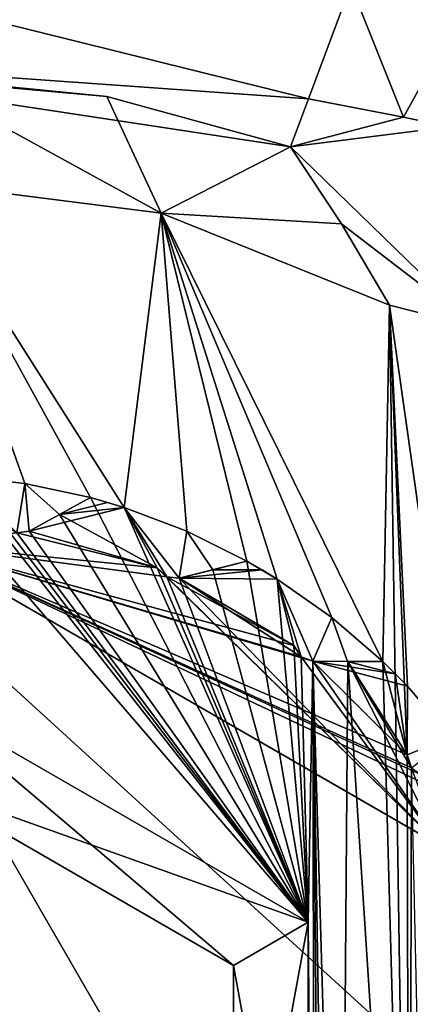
# Model space of a CAD drawing. Header units: metres. Extents: x -205 to 205, y -82 to 82.
# Tile 353 of 426: x 168.08 to 170.34, y -35.67 to -29.96. Entities that reach past the tile are written whole.
import ezdxf

# ---------------------------------------------------------------- set-up
doc = ezdxf.new("R2010")
doc.units = ezdxf.units.M
doc.layers.add('solid_PRT0003', color=7, linetype='CONTINUOUS')

msp = doc.modelspace()

# ---------------------------------------------------------------- linework, layer by layer
at = {"layer": 'solid_PRT0003'}
for points in [[(0, -75), (0, 75), (200, 75)], [(200, -75), (0, -75), (200, 75)], [(88.489235, -37.5, 108.5), (173.489243, 37.5, 108.5), (88.489235, 37.5, 108.5)], [(88.489235, -37.5, 108.5), (173.489243, -37.5, 108.5), (173.489243, 37.5, 108.5)], [(172.061722, -37.5, 108.410858), (89.916756, -37.5, 108.410858), (89.916756, 37.5, 108.410858)], [(172.061722, 37.5, 108.410858), (172.061722, -37.5, 108.410858), (89.916756, 37.5, 108.410858)], [(169.753891, -30.420826, 6.289814), (169.999649, -29.761105, 6), (165.953995, -29.474474, 6)], [(166.108994, -30.161234, 6.289814), (169.753891, -30.420826, 6.289814), (165.953995, -29.474474, 6)], [(169.753891, -30.420826, 6.289814), (170.305481, -30.525961, 6.433024), (169.999649, -29.761105, 6)], [(170.305481, -30.525961, 6.433024), (170.725372, -29.761101, 6.312008), (169.999649, -29.761105, 6)], [(170.305481, -30.525961, 6.433024), (170.569946, -30.582373, 6.983175), (170.725372, -29.761101, 6.312008)], [(166.108994, -30.161234, 6.289814), (168.587311, -30.406805, 6.991273), (169.650574, -30.698153, 6.991273)], [(166.108994, -30.161234, 6.289814), (169.650574, -30.698153, 6.991273), (169.753891, -30.420826, 6.289814)], [(166.108994, -30.161234, 6.289814), (167.489243, -30.308651, 6.991273), (168.587311, -30.406805, 6.991273)], [(167.489243, -30.308651, 6.991273), (167.489243, -30.902153, 75), (168.902039, -31.08338, 75)], [(168.587311, -30.406805, 6.991273), (167.489243, -30.308651, 6.991273), (168.902039, -31.08338, 75)], [(168.587311, -30.406805, 6.991273), (168.902039, -31.08338, 75), (169.650574, -30.698153, 6.991273)], [(169.753891, -30.420826, 6.289814), (169.650574, -30.698153, 6.991273), (170.305481, -30.525961, 6.433024)], [(170.305481, -30.525961, 6.433024), (169.650574, -30.698153, 6.991273), (170.569946, -30.582373, 6.983175)], [(170.569946, -30.582373, 6.983175), (169.650574, -30.698153, 6.991273), (170.724655, -31.742668, 75)], [(169.650574, -30.698153, 6.991273), (168.902039, -31.08338, 75), (169.946671, -31.144897, 41.288704)], [(169.650574, -30.698153, 6.991273), (169.946671, -31.144897, 41.288704), (170.724655, -31.742668, 75)], [(168.687195, -32.788544, 75), (168.902039, -31.08338, 75), (167.489243, -30.902153, 75)], [(168.492798, -32.731331, 75), (168.687195, -32.788544, 75), (167.489243, -30.902153, 75)], [(168.112778, -32.650169, 75), (168.492798, -32.731331, 75), (167.489243, -30.902153, 75)], [(167.726547, -32.607227, 75), (168.112778, -32.650169, 75), (167.489243, -30.902153, 75)], [(168.687195, -32.788544, 75), (169.050598, -32.926186, 75), (168.902039, -31.08338, 75)], [(170.184235, -33.680962, 75), (170.223358, -31.615294, 75), (168.902039, -31.08338, 75)], [(169.946671, -31.144897, 41.288704), (168.902039, -31.08338, 75), (170.223358, -31.615294, 75)], [(169.89032, -33.426758, 75), (170.184235, -33.680962, 75), (168.902039, -31.08338, 75)], [(169.572556, -33.203064, 75), (169.89032, -33.426758, 75), (168.902039, -31.08338, 75)], [(169.398499, -33.099308, 75), (169.572556, -33.203064, 75), (168.902039, -31.08338, 75)], [(169.050598, -32.926186, 75), (169.398499, -33.099308, 75), (168.902039, -31.08338, 75)], [(169.946671, -31.144897, 41.288704), (170.223358, -31.615294, 75), (170.724655, -31.742668, 75)], [(170.184235, -33.680962, 75), (170.337402, -39.164204, 75), (170.223358, -31.615294, 75)], [(170.579163, -34.120434, 75), (170.724655, -31.742668, 75), (170.223358, -31.615294, 75)], [(170.325623, -34.222851, 75), (170.223358, -31.615294, 75), (170.337402, -39.164204, 75)], [(170.327011, -33.824745, 75), (170.579163, -34.120434, 75), (170.223358, -31.615294, 75)], [(170.325623, -34.222851, 75), (170.327011, -33.824745, 75), (170.223358, -31.615294, 75)], [(167.524048, -32.600155, 75), (167.489243, -33.885105, 75), (169.753799, -35.19257, 75)], [(167.524048, -32.600155, 75), (169.753799, -35.19257, 75), (167.726547, -32.607227, 75)], [(168.112778, -32.650169, 6), (168.112778, -32.650169, 75), (167.726547, -32.607227, 75)], [(169.753799, -35.19257, 75), (167.998062, -32.898388, 75), (167.726547, -32.607227, 75)], [(167.726547, -32.607227, 55), (168.112778, -32.650169, 6), (167.726547, -32.607227, 75)], [(168.066818, -32.93502, 6), (168.112778, -32.650169, 6), (167.726547, -32.607227, 6)], [(167.726547, -32.607227, 26), (167.726547, -32.607227, 6), (168.112778, -32.650169, 6)], [(167.726547, -32.607227, 26), (168.112778, -32.650169, 6), (167.726547, -32.607227, 55)], [(168.066818, -32.93502, 6), (168.137405, -32.925102, 6), (168.112778, -32.650169, 6)], [(168.492798, -32.731331, 55), (168.492798, -32.731331, 75), (168.112778, -32.650169, 75)], [(168.492798, -32.731331, 6), (168.112778, -32.650169, 75), (168.112778, -32.650169, 6)], [(168.492798, -32.731331, 26), (168.112778, -32.650169, 75), (168.492798, -32.731331, 6)], [(168.492798, -32.731331, 26), (168.492798, -32.731331, 55), (168.112778, -32.650169, 75)], [(168.313675, -32.828999, 6), (168.492798, -32.731331, 6), (168.112778, -32.650169, 6)], [(168.137405, -32.925102, 6), (168.313675, -32.828999, 6), (168.112778, -32.650169, 6)], [(168.492798, -32.731331, 55), (168.137375, -32.925117, 75), (168.313644, -32.829006, 75)], [(168.313675, -32.828999, 55), (168.137375, -32.925117, 75), (168.492798, -32.731331, 55)], [(168.137375, -32.925117, 26), (168.492798, -32.731331, 6), (168.313675, -32.828999, 6)], [(168.313644, -32.829006, 26), (168.492798, -32.731331, 6), (168.137375, -32.925117, 26)], [(169.753799, -35.19257, 75), (168.492798, -32.731331, 75), (168.313644, -32.829006, 75)], [(168.492798, -32.731331, 55), (168.313644, -32.829006, 75), (168.492798, -32.731331, 75)], [(168.492798, -32.731331, 26), (168.492798, -32.731331, 6), (168.313644, -32.829006, 26)], [(168.590363, -32.758675, 26), (168.492798, -32.731331, 26), (168.313644, -32.829006, 26)], [(168.313675, -32.828999, 55), (168.492798, -32.731331, 55), (168.687195, -32.788544, 55)], [(169.753799, -35.19257, 75), (168.687195, -32.788544, 75), (168.492798, -32.731331, 75)], [(168.492798, -32.731331, 55), (168.590363, -32.758675, 55), (168.687195, -32.788544, 55)], [(168.590363, -32.758675, 26), (168.590363, -32.758675, 55), (168.492798, -32.731331, 55)], [(168.590363, -32.758675, 26), (168.492798, -32.731331, 55), (168.492798, -32.731331, 26)], [(168.687195, -32.788544, 26), (168.313644, -32.829006, 26), (168.137375, -32.925117, 26)], [(168.877762, -33.138077, 26), (168.687195, -32.788544, 26), (168.137375, -32.925117, 26)], [(168.687195, -32.788544, 26), (168.590363, -32.758675, 26), (168.313644, -32.829006, 26)], [(168.313675, -32.828999, 55), (168.687195, -32.788544, 55), (168.877762, -33.138077, 55)], [(168.687195, -32.788544, 26), (168.687195, -32.788544, 55), (168.590363, -32.758675, 55)], [(168.687195, -32.788544, 26), (168.590363, -32.758675, 55), (168.590363, -32.758675, 26)], [(169.050598, -32.926186, 6), (169.050598, -32.926186, 75), (168.687195, -32.788544, 75)], [(169.753799, -35.19257, 75), (168.877762, -33.138077, 75), (168.687195, -32.788544, 75)], [(168.877762, -33.138077, 55), (168.687195, -32.788544, 75), (168.877762, -33.138077, 75)], [(168.687195, -32.788544, 55), (169.050598, -32.926186, 6), (168.687195, -32.788544, 75)], [(168.687195, -32.788544, 55), (168.687195, -32.788544, 75), (168.877762, -33.138077, 55)], [(168.935257, -33.190659, 6), (168.687195, -32.788544, 6), (168.877762, -33.138077, 6)], [(168.687195, -32.788544, 26), (168.877762, -33.138077, 6), (168.687195, -32.788544, 6)], [(168.877762, -33.138077, 26), (168.877762, -33.138077, 6), (168.687195, -32.788544, 26)], [(169.006088, -33.198605, 6), (169.050598, -32.926186, 6), (168.687195, -32.788544, 6)], [(168.687195, -32.788544, 26), (168.687195, -32.788544, 6), (169.050598, -32.926186, 6)], [(168.935257, -33.190659, 6), (169.006088, -33.198605, 6), (168.687195, -32.788544, 6)], [(168.687195, -32.788544, 26), (169.050598, -32.926186, 6), (168.687195, -32.788544, 55)], [(168.137405, -32.925102, 55), (168.137375, -32.925117, 75), (168.313675, -32.828999, 55)], [(168.137375, -32.925117, 26), (168.313675, -32.828999, 6), (168.137405, -32.925102, 6)], [(169.753799, -35.19257, 75), (168.313644, -32.829006, 75), (168.137375, -32.925117, 75)], [(168.137405, -32.925102, 55), (168.313675, -32.828999, 55), (168.877762, -33.138077, 55)], [(169.753799, -35.19257, 75), (168.066818, -32.93502, 75), (167.998062, -32.898388, 75)], [(168.066818, -32.93502, 55), (168.137375, -32.925117, 75), (168.137405, -32.925102, 55)], [(168.137375, -32.925117, 26), (168.137405, -32.925102, 6), (168.066818, -32.93502, 6)], [(168.066818, -32.93502, 55), (168.137405, -32.925102, 55), (168.877762, -33.138077, 55)], [(169.753799, -35.19257, 75), (168.137375, -32.925117, 75), (168.066818, -32.93502, 75)], [(168.066818, -32.93502, 55), (168.066818, -32.93502, 75), (168.137375, -32.925117, 75)], [(168.137375, -32.925117, 26), (168.066818, -32.93502, 6), (168.066818, -32.93502, 26)], [(168.877762, -33.138077, 26), (168.137375, -32.925117, 26), (168.066818, -32.93502, 26)], [(169.006088, -33.198605, 6), (169.200714, -33.149357, 6), (169.050598, -32.926186, 6)], [(169.398499, -33.099308, 55), (169.398499, -33.099308, 75), (169.050598, -32.926186, 75)], [(169.398499, -33.099308, 6), (169.050598, -32.926186, 75), (169.050598, -32.926186, 6)], [(169.398499, -33.099308, 26), (169.050598, -32.926186, 75), (169.398499, -33.099308, 6)], [(169.398499, -33.099308, 26), (169.398499, -33.099308, 55), (169.050598, -32.926186, 75)], [(169.200714, -33.149357, 6), (169.398499, -33.099308, 6), (169.050598, -32.926186, 6)], [(167.489243, -33, 55), (168.066818, -32.93502, 55), (168.877762, -33.138077, 55)], [(168.877762, -33.138077, 26), (168.066818, -32.93502, 26), (167.489243, -33, 26)], [(167.489243, -33, 55), (170.40892, -34.337715, 55), (170.903168, -34.614521, 55)], [(170.520416, -34.750191, 55), (167.489243, -33, 55), (170.903168, -34.614521, 55)], [(167.489243, -33, 55), (170.350677, -34.296623, 55), (170.40892, -34.337715, 55)], [(167.489243, -33, 55), (170.325623, -34.222851, 55), (170.350677, -34.296623, 55)], [(167.489243, -33, 55), (169.779449, -33.67955, 55), (170.325623, -34.222851, 55)], [(167.489243, -33, 55), (169.712814, -33.654236, 55), (169.779449, -33.67955, 55)], [(167.489243, -33, 55), (169.670212, -33.589012, 55), (169.712814, -33.654236, 55)], [(167.489243, -33, 55), (168.935257, -33.190659, 55), (169.670212, -33.589012, 55)], [(167.489243, -33, 55), (168.877762, -33.138077, 55), (168.935257, -33.190659, 55)], [(167.489243, -33, 26), (167.489243, -33, 55), (170.520416, -34.750191, 55)], [(170.520508, -34.750336, 26), (167.489243, -33, 26), (170.520416, -34.750191, 55)], [(168.877762, -33.138077, 26), (167.489243, -33, 26), (170.520508, -34.750336, 26)], [(169.753799, -35.19257, 75), (168.935257, -33.190662, 75), (168.877762, -33.138077, 75)], [(168.877762, -33.138077, 55), (168.877762, -33.138077, 75), (168.935257, -33.190662, 75)], [(168.877762, -33.138077, 55), (168.935257, -33.190662, 75), (168.935257, -33.190659, 55)], [(168.935257, -33.190662, 26), (168.935257, -33.190659, 6), (168.877762, -33.138077, 6)], [(168.935257, -33.190662, 26), (168.877762, -33.138077, 6), (168.877762, -33.138077, 26)], [(168.935257, -33.190662, 26), (168.877762, -33.138077, 26), (170.520508, -34.750336, 26)], [(169.398499, -33.099308, 55), (169.006042, -33.198616, 75), (169.200684, -33.149364, 75)], [(169.200714, -33.149357, 55), (169.006042, -33.198616, 75), (169.398499, -33.099308, 55)], [(169.006042, -33.198616, 26), (169.398499, -33.099308, 6), (169.200714, -33.149357, 6)], [(169.200684, -33.149364, 26), (169.398499, -33.099308, 6), (169.006042, -33.198616, 26)], [(169.006088, -33.198605, 55), (169.006042, -33.198616, 75), (169.200714, -33.149357, 55)], [(169.006042, -33.198616, 26), (169.200714, -33.149357, 6), (169.006088, -33.198605, 6)], [(169.753799, -35.19257, 75), (169.200684, -33.149364, 75), (169.006042, -33.198616, 75)], [(169.486206, -33.150055, 26), (169.200684, -33.149364, 26), (169.006042, -33.198616, 26)], [(169.572556, -33.203064, 26), (169.486206, -33.150055, 26), (169.006042, -33.198616, 26)], [(169.006088, -33.198605, 55), (169.200714, -33.149357, 55), (169.486206, -33.150055, 55)], [(169.006088, -33.198605, 55), (169.486206, -33.150055, 55), (169.572556, -33.203064, 55)], [(169.753799, -35.19257, 75), (169.398499, -33.099308, 75), (169.200684, -33.149364, 75)], [(169.398499, -33.099308, 55), (169.200684, -33.149364, 75), (169.398499, -33.099308, 75)], [(169.398499, -33.099308, 26), (169.398499, -33.099308, 6), (169.200684, -33.149364, 26)], [(169.486206, -33.150055, 26), (169.398499, -33.099308, 26), (169.200684, -33.149364, 26)], [(169.200714, -33.149357, 55), (169.398499, -33.099308, 55), (169.486206, -33.150055, 55)], [(169.753799, -35.19257, 75), (169.572556, -33.203064, 75), (169.398499, -33.099308, 75)], [(169.486206, -33.150055, 26), (169.486206, -33.150055, 55), (169.398499, -33.099308, 55)], [(169.486206, -33.150055, 26), (169.398499, -33.099308, 55), (169.398499, -33.099308, 26)], [(169.572556, -33.203064, 26), (169.572556, -33.203064, 55), (169.486206, -33.150055, 55)], [(169.572556, -33.203064, 26), (169.486206, -33.150055, 55), (169.486206, -33.150055, 26)], [(168.935257, -33.190659, 55), (168.935257, -33.190662, 75), (169.006042, -33.198616, 75)], [(168.935257, -33.190659, 55), (169.006042, -33.198616, 75), (169.006088, -33.198605, 55)], [(169.006042, -33.198616, 26), (169.006088, -33.198605, 6), (168.935257, -33.190659, 6)], [(169.006042, -33.198616, 26), (168.935257, -33.190659, 6), (168.935257, -33.190662, 26)], [(168.935257, -33.190659, 55), (169.006088, -33.198605, 55), (169.670212, -33.589012, 55)], [(169.753799, -35.19257, 75), (169.006042, -33.198616, 75), (168.935257, -33.190662, 75)], [(169.006042, -33.198616, 26), (168.935257, -33.190662, 26), (170.520508, -34.750336, 26)], [(169.712814, -33.65424, 26), (169.006042, -33.198616, 26), (170.520508, -34.750336, 26)], [(169.670212, -33.589012, 26), (169.572556, -33.203064, 26), (169.006042, -33.198616, 26)], [(169.712814, -33.65424, 26), (169.670212, -33.589012, 26), (169.006042, -33.198616, 26)], [(169.006088, -33.198605, 55), (169.572556, -33.203064, 55), (169.670212, -33.589012, 55)], [(169.89032, -33.426758, 6), (169.89032, -33.426758, 75), (169.572556, -33.203064, 75)], [(169.753799, -35.19257, 75), (169.670212, -33.589012, 75), (169.572556, -33.203064, 75)], [(169.670212, -33.589012, 55), (169.572556, -33.203064, 75), (169.670212, -33.589012, 75)], [(169.572556, -33.203064, 55), (169.89032, -33.426758, 6), (169.572556, -33.203064, 75)], [(169.572556, -33.203064, 55), (169.572556, -33.203064, 75), (169.670212, -33.589012, 55)], [(169.712814, -33.654236, 6), (169.572556, -33.203064, 6), (169.670212, -33.589012, 6)], [(169.572556, -33.203064, 26), (169.670212, -33.589012, 6), (169.572556, -33.203064, 6)], [(169.670212, -33.589012, 26), (169.670212, -33.589012, 6), (169.572556, -33.203064, 26)], [(169.779449, -33.67955, 6), (169.89032, -33.426758, 6), (169.572556, -33.203064, 6)], [(169.572556, -33.203064, 26), (169.572556, -33.203064, 6), (169.89032, -33.426758, 6)], [(169.712814, -33.654236, 6), (169.779449, -33.67955, 6), (169.572556, -33.203064, 6)], [(169.572556, -33.203064, 26), (169.89032, -33.426758, 6), (169.572556, -33.203064, 55)], [(169.779449, -33.67955, 6), (169.980209, -33.680252, 6), (169.89032, -33.426758, 6)], [(170.184235, -33.680962, 55), (170.184235, -33.680962, 75), (169.89032, -33.426758, 75)], [(170.184235, -33.680962, 6), (169.89032, -33.426758, 75), (169.89032, -33.426758, 6)], [(170.184235, -33.680962, 26), (169.89032, -33.426758, 75), (170.184235, -33.680962, 6)], [(170.184235, -33.680962, 26), (170.184235, -33.680962, 55), (169.89032, -33.426758, 75)], [(169.980209, -33.680252, 6), (170.184235, -33.680962, 6), (169.89032, -33.426758, 6)], [(169.753799, -35.19257, 75), (169.712814, -33.65424, 75), (169.670212, -33.589012, 75)], [(169.670212, -33.589012, 55), (169.670212, -33.589012, 75), (169.712814, -33.65424, 75)], [(169.670212, -33.589012, 55), (169.712814, -33.65424, 75), (169.712814, -33.654236, 55)], [(169.712814, -33.65424, 26), (169.712814, -33.654236, 6), (169.670212, -33.589012, 6)], [(169.712814, -33.65424, 26), (169.670212, -33.589012, 6), (169.670212, -33.589012, 26)], [(169.712814, -33.654236, 55), (169.712814, -33.65424, 75), (169.779419, -33.67955, 75)], [(169.712814, -33.654236, 55), (169.779419, -33.67955, 75), (169.779449, -33.67955, 55)], [(169.779419, -33.67955, 26), (169.779449, -33.67955, 6), (169.712814, -33.654236, 6)], [(169.779419, -33.67955, 26), (169.712814, -33.654236, 6), (169.712814, -33.65424, 26)], [(169.753799, -35.19257, 75), (169.779419, -33.67955, 75), (169.712814, -33.65424, 75)], [(169.779419, -33.67955, 26), (169.712814, -33.65424, 26), (170.520508, -34.750336, 26)], [(169.753799, -35.19257, 75), (169.792282, -39.475201, 75), (169.779419, -33.67955, 75)], [(169.779419, -33.67955, 75), (169.867935, -39.217442, 75), (169.939987, -39.187813, 75)], [(169.982986, -33.68026, 75), (169.779419, -33.67955, 75), (169.939987, -39.187813, 75)], [(169.779419, -33.67955, 75), (169.830597, -39.278114, 75), (169.867935, -39.217442, 75)], [(169.779419, -33.67955, 75), (169.792282, -39.475201, 75), (169.830597, -39.278114, 75)], [(170.184235, -33.680962, 55), (169.779419, -33.67955, 75), (169.982986, -33.68026, 75)], [(169.980209, -33.680252, 55), (169.779419, -33.67955, 75), (170.184235, -33.680962, 55)], [(169.779449, -33.67955, 55), (169.779419, -33.67955, 75), (169.980209, -33.680252, 55)], [(169.779419, -33.67955, 26), (170.184235, -33.680962, 6), (169.980209, -33.680252, 6)], [(169.982986, -33.68026, 26), (170.184235, -33.680962, 6), (169.779419, -33.67955, 26)], [(169.779419, -33.67955, 26), (169.980209, -33.680252, 6), (169.779449, -33.67955, 6)], [(169.982986, -33.68026, 26), (169.779419, -33.67955, 26), (170.520508, -34.750336, 26)], [(169.779449, -33.67955, 55), (170.327011, -33.824745, 55), (170.325623, -34.222851, 55)], [(169.779449, -33.67955, 55), (170.256561, -33.751926, 55), (170.327011, -33.824745, 55)], [(169.779449, -33.67955, 55), (169.980209, -33.680252, 55), (170.256561, -33.751926, 55)], [(169.982986, -33.68026, 75), (169.939987, -39.187813, 75), (170.337402, -39.164204, 75)], [(169.980209, -33.680252, 55), (170.184235, -33.680962, 55), (170.256561, -33.751926, 55)], [(169.982986, -33.68026, 75), (170.337402, -39.164204, 75), (170.184235, -33.680962, 75)], [(170.184235, -33.680962, 55), (169.982986, -33.68026, 75), (170.184235, -33.680962, 75)], [(170.184235, -33.680962, 26), (170.184235, -33.680962, 6), (169.982986, -33.68026, 26)], [(170.350677, -34.296627, 26), (169.982986, -33.68026, 26), (170.520508, -34.750336, 26)], [(170.325623, -34.222851, 26), (170.184235, -33.680962, 26), (169.982986, -33.68026, 26)], [(170.350677, -34.296627, 26), (170.325623, -34.222851, 26), (169.982986, -33.68026, 26)], [(170.256561, -33.751926, 26), (170.256561, -33.751926, 55), (170.184235, -33.680962, 55)], [(170.256561, -33.751926, 26), (170.184235, -33.680962, 55), (170.184235, -33.680962, 26)], [(170.325623, -34.222851, 26), (170.256561, -33.751926, 26), (170.184235, -33.680962, 26)], [(170.327011, -33.824745, 26), (170.327011, -33.824745, 55), (170.256561, -33.751926, 55)], [(170.327011, -33.824745, 26), (170.256561, -33.751926, 55), (170.256561, -33.751926, 26)], [(170.325623, -34.222851, 26), (170.327011, -33.824745, 26), (170.256561, -33.751926, 26)], [(170.325623, -34.222851, 55), (170.327011, -33.824745, 75), (170.325623, -34.222851, 75)], [(170.327011, -33.824745, 55), (170.327011, -33.824745, 75), (170.325623, -34.222851, 55)], [(170.325623, -34.222851, 6), (170.579163, -34.120434, 6), (170.327011, -33.824745, 6)], [(170.327011, -33.824745, 26), (170.325623, -34.222851, 6), (170.327011, -33.824745, 6)], [(170.325623, -34.222851, 26), (170.325623, -34.222851, 6), (170.327011, -33.824745, 26)], [(170.579163, -34.120434, 6), (170.579163, -34.120434, 75), (170.327011, -33.824745, 75)], [(170.327011, -33.824745, 55), (170.579163, -34.120434, 6), (170.327011, -33.824745, 75)], [(170.327011, -33.824745, 26), (170.327011, -33.824745, 6), (170.579163, -34.120434, 6)], [(170.327011, -33.824745, 26), (170.579163, -34.120434, 6), (170.327011, -33.824745, 55)], [(169.320877, -35.442497, 74.500084), (169.753799, -35.19257, 75), (167.489243, -33.885105, 75)], [(169.320877, -35.442497, 74.500084), (167.489243, -33.885105, 75), (167.489243, -34.384998, 74.500084)], [(169.753799, -37.80743, 6), (169.753815, -35.19257, 6), (167.489243, -33.885105, 6)], [(167.489243, -34.384998, 6.499915), (167.489243, -33.885105, 6), (169.753815, -35.19257, 6)], [(167.489243, -39.114895, 6), (169.753799, -37.80743, 6), (167.489243, -33.885105, 6)], [(170.325623, -34.222851, 6), (170.350677, -34.296623, 6), (170.579163, -34.120434, 6)], [(170.350677, -34.296627, 75), (170.325623, -34.222851, 75), (170.337402, -39.164204, 75)], [(170.325623, -34.222851, 55), (170.325623, -34.222851, 75), (170.350677, -34.296627, 75)], [(170.325623, -34.222851, 55), (170.350677, -34.296627, 75), (170.350677, -34.296623, 55)], [(170.350677, -34.296627, 26), (170.350677, -34.296623, 6), (170.325623, -34.222851, 6)], [(170.350677, -34.296627, 26), (170.325623, -34.222851, 6), (170.325623, -34.222851, 26)], [(170.350677, -34.296627, 75), (170.337402, -39.164204, 75), (170.447922, -38.608562, 75)], [(169.320877, -35.442497, 6.499915), (167.489243, -34.384998, 6.499915), (169.753815, -35.19257, 6)], [(167.489243, -34.384998, 74.500084), (167.489243, -34.384998, 6.499915), (169.320877, -35.442497, 6.499915)], [(169.320877, -35.442497, 74.500084), (167.489243, -34.384998, 74.500084), (169.320877, -35.442497, 6.499915)], [(169.320877, -37.557503, 74.500084), (169.753799, -37.80743, 75), (169.753799, -35.19257, 75)], [(169.320877, -37.557503, 74.500084), (169.753799, -35.19257, 75), (169.320877, -35.442497, 74.500084)], [(169.320877, -35.442497, 6.499915), (169.753815, -35.19257, 6), (169.753799, -37.80743, 6)], [(169.753799, -35.19257, 75), (169.753799, -37.80743, 75), (169.792282, -39.475201, 75)], [(169.320877, -37.557503, 6.499915), (169.320877, -35.442497, 6.499915), (169.753799, -37.80743, 6)], [(169.320877, -35.442497, 74.500084), (169.320877, -35.442497, 6.499915), (169.320877, -37.557503, 6.499915)], [(169.320877, -37.557503, 74.500084), (169.320877, -35.442497, 74.500084), (169.320877, -37.557503, 6.499915)]]:
    msp.add_3dface(points, dxfattribs=at)

doc.saveas('drawing.dxf')
